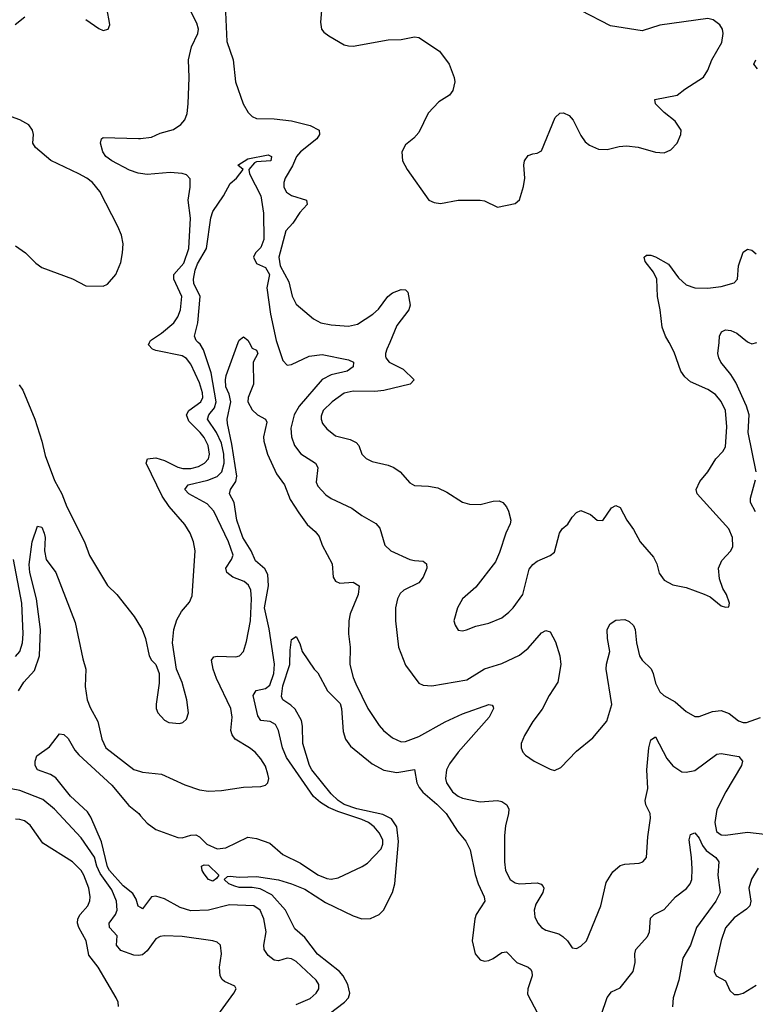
# Model space of a CAD drawing. Header units: inches. Extents: x 1694797 to 1849917, y 907313 to 1017959.
# Tile 525 of 656: x 1769449 to 1772806, y 1006980 to 1011474. Entities that reach past the tile are written whole.
import ezdxf

# ---------------------------------------------------------------- set-up
doc = ezdxf.new("R2010")
doc.units = ezdxf.units.IN
doc.header["$MEASUREMENT"] = 0
for name, color, linetype in [('B7060', 7, 'Continuous'), ('B7061', 7, 'Continuous'), ('B7070', 7, 'Continuous'), ('B7071', 7, 'Continuous')]:
    doc.layers.add(name, color=color, linetype=linetype)

msp = doc.modelspace()

# ---------------------------------------------------------------- linework, layer by layer
at = {"layer": 'B7060', "color": 5}
for points, elevation in [([(1769446.5, 1009806.5), (1769463.1, 1009783.1), (1769517.9, 1009650), (1769549.6, 1009550), (1769564.6, 1009484.6), (1769607.6, 1009370), (1769641.3, 1009310), (1769663.6, 1009250), (1769744.2, 1009090), (1769767.5, 1009027.5), (1769850, 1008890.6), (1769892.7, 1008850), (1769970.5, 1008750), (1770000, 1008702.4)], 680), ([(1769443.8, 1008410), (1769467.9, 1008450), (1769516.1, 1008503.9), (1769539.9, 1008570), (1769543, 1008690), (1769525.5, 1008830), (1769495.5, 1008950), (1769492.7, 1008987.3), (1769505.7, 1009090), (1769530, 1009162), (1769550, 1009157.6), (1769561.1, 1009130), (1769565.6, 1009110), (1769561.7, 1009050), (1769570, 1009010.4), (1769613.7, 1008950), (1769702.6, 1008722.6), (1769736.7, 1008556.7), (1769751.3, 1008510), (1769748.1, 1008430), (1769757.4, 1008370), (1769770, 1008334.4), (1769805.5, 1008270), (1769823.6, 1008190), (1769842, 1008150), (1769970, 1008051.1), (1770000, 1008042.6)], 660), ([(1769430, 1008566.7), (1769448.9, 1008590), (1769461.6, 1008630), (1769464.3, 1008670), (1769458, 1008810), (1769419.8, 1009010)], 680), ([(1770000, 1007421.3), (1769990, 1007427.6), (1769980.4, 1007460.4), (1769964.9, 1007484.9), (1769921.2, 1007521.2), (1769859.4, 1007590), (1769850, 1007606.7), (1769821.6, 1007721.6), (1769773.5, 1007833.5), (1769757.6, 1007857.6), (1769681, 1007930), (1769613.4, 1008013.4), (1769589.1, 1008029.1), (1769529.9, 1008049.9), (1769519.7, 1008070), (1769519.1, 1008090), (1769526.6, 1008113.4), (1769584.5, 1008155.5), (1769630, 1008214), (1769650, 1008210.6), (1769670, 1008192.4), (1769699.8, 1008139.8), (1769718, 1008118), (1769870, 1007980.1), (1769947.3, 1007887.3), (1769991.9, 1007850), (1770000, 1007840.8)], 640), ([(1770000, 1007203.9), (1769990, 1007201.9), (1769970, 1007204.2), (1769910, 1007225.3), (1769890.6, 1007250), (1769893, 1007293), (1769859.3, 1007330), (1769857, 1007350), (1769886.6, 1007390), (1769893.9, 1007410), (1769889.9, 1007450), (1769870, 1007502.5), (1769816.8, 1007576.8), (1769801.4, 1007610), (1769790, 1007652), (1769730, 1007740.2), (1769608.4, 1007870), (1769554.4, 1007914.4), (1769450, 1007956.2), (1769330, 1007978.3)], 660), ([(1769900.4, 1006970), (1769898.3, 1006990), (1769889.8, 1007009.8), (1769806.4, 1007150), (1769764.3, 1007204.3), (1769752.5, 1007270), (1769718.2, 1007330), (1769712.7, 1007350), (1769714.7, 1007370), (1769724.5, 1007390), (1769759.8, 1007430), (1769768.4, 1007451.6), (1769770.6, 1007470), (1769764.9, 1007510), (1769741.3, 1007570), (1769729.8, 1007590), (1769690, 1007630.7), (1769555, 1007715), (1769497, 1007797), (1769470, 1007817.4), (1769450, 1007823.7), (1769430, 1007824.5)], 680)]:
    msp.add_lwpolyline(points, dxfattribs=dict(at, elevation=elevation))
at = {"layer": 'B7061', "color": 5}
for points, elevation in [([(1769750, 1011474.9), (1769810, 1011433), (1769830, 1011424.9), (1769853.2, 1011430), (1769859.5, 1011450), (1769857.6, 1011470), (1769834.8, 1011590)], 720), ([(1769427.9, 1011452.1), (1769472.8, 1011487.2)], 720), ([(1769430, 1010441.6), (1769474.9, 1010410), (1769522.4, 1010362.4), (1769550, 1010343.1), (1769690, 1010290.4), (1769750, 1010259.5), (1769830, 1010257.6), (1769850, 1010266.4), (1769887.8, 1010310), (1769910, 1010366), (1769918.3, 1010410), (1769920.4, 1010450), (1769913.3, 1010490), (1769897.2, 1010530), (1769814.6, 1010690), (1769780.9, 1010730), (1769755.2, 1010750), (1769718.3, 1010770), (1769590.7, 1010830.7), (1769520.2, 1010890), (1769508.8, 1010910), (1769511.9, 1010950), (1769508, 1010970), (1769490, 1010993.4), (1769450, 1011016.5), (1769350, 1011050.9)], 720), ([(1770000, 1010771.5), (1769990, 1010772.8), (1769950, 1010786.4), (1769869.8, 1010830), (1769842.4, 1010850), (1769827.6, 1010870), (1769816.9, 1010910), (1769822.7, 1010930), (1769830, 1010935.5), (1769990.8, 1010930.8), (1770000, 1010931.8)], 680)]:
    msp.add_lwpolyline(points, dxfattribs=dict(at, elevation=elevation))
at = {"layer": 'B7070', "color": 5}
for points, elevation in [([(1770000, 1008702.4), (1770007.7, 1008690), (1770023, 1008650), (1770039.1, 1008570), (1770050, 1008551), (1770070.7, 1008530), (1770084.9, 1008490), (1770085.2, 1008445.2), (1770072.2, 1008350), (1770072.2, 1008330), (1770079.5, 1008310), (1770110, 1008276.4), (1770130, 1008265.7), (1770178.3, 1008261.7), (1770193.6, 1008266.4), (1770210, 1008280.7), (1770218.9, 1008310), (1770211, 1008369), (1770190, 1008449), (1770165.1, 1008510), (1770146.3, 1008630), (1770152.4, 1008690), (1770165.7, 1008734.3), (1770186.9, 1008773.1), (1770224.4, 1008815.6), (1770236.4, 1008843.6), (1770249.8, 1009050), (1770242.7, 1009090), (1770227.4, 1009130), (1770202.3, 1009170), (1770131.5, 1009251.5), (1770098.7, 1009298.7), (1770026.1, 1009450), (1770031.8, 1009470), (1770070, 1009473.3), (1770110, 1009461.3), (1770170, 1009432.1), (1770194.1, 1009425.9), (1770230, 1009425), (1770265, 1009435), (1770292.2, 1009450), (1770309.9, 1009470), (1770315.5, 1009490), (1770309, 1009530), (1770290, 1009566.1), (1770272.9, 1009590), (1770221, 1009641), (1770209.9, 1009670), (1770220.4, 1009690), (1770276, 1009730), (1770284.7, 1009750), (1770283.5, 1009770), (1770270, 1009815.8), (1770230, 1009901.6), (1770210, 1009927.5), (1770190, 1009939.3), (1770070, 1009963.9), (1770054.8, 1009970), (1770036.4, 1009990), (1770041.1, 1010000)], 680), ([(1770000, 1008042.6), (1770010, 1008039.7), (1770096, 1008030), (1770201.8, 1007981.8), (1770270, 1007958.7), (1770310, 1007953.1), (1770370, 1007955.6), (1770470, 1007971.4), (1770550, 1007974.4), (1770570, 1007980.5), (1770580.9, 1007990), (1770585.6, 1008010), (1770581.7, 1008030), (1770570, 1008066), (1770550, 1008099.6), (1770523, 1008130), (1770498, 1008150), (1770432.1, 1008190), (1770417.8, 1008210), (1770411.9, 1008230), (1770417.8, 1008290), (1770412.2, 1008330), (1770346.9, 1008466.9), (1770332, 1008510), (1770324.2, 1008550), (1770334.8, 1008565.3), (1770350, 1008569.1), (1770435, 1008565), (1770451.5, 1008570), (1770470.6, 1008589.4), (1770484.3, 1008635.7), (1770501.9, 1008730), (1770507.1, 1008830), (1770503, 1008870), (1770492.7, 1008892.7), (1770474, 1008910), (1770422.3, 1008930), (1770393.6, 1008950), (1770389, 1008970), (1770415.9, 1009010), (1770423.2, 1009030), (1770401.2, 1009090), (1770335, 1009230), (1770304.3, 1009264.3), (1770221, 1009310), (1770202.8, 1009330), (1770217.6, 1009350), (1770308.2, 1009371.8), (1770350.5, 1009389.5), (1770371.5, 1009410), (1770381.8, 1009450), (1770380.9, 1009490), (1770370, 1009540.8), (1770347.7, 1009590), (1770305.4, 1009650), (1770312.1, 1009670), (1770338.6, 1009701.4), (1770346.2, 1009730), (1770322.2, 1009862.2), (1770287.4, 1009967.4), (1770272.1, 1009992.1), (1770264, 1010000)], 660), ([(1770000, 1007840.8), (1770030, 1007806.7), (1770070, 1007777.3), (1770170, 1007740.5), (1770190, 1007739.5), (1770230, 1007751.6), (1770253.1, 1007753.1), (1770270, 1007743.6), (1770302.3, 1007710), (1770350.4, 1007689.6), (1770390, 1007693.7), (1770490, 1007742), (1770530, 1007736.5), (1770590, 1007714.9), (1770650, 1007664.2), (1770730, 1007623.7), (1770810, 1007570.1), (1770850, 1007553.7), (1770870, 1007551), (1770903, 1007557), (1771011.4, 1007608.6), (1771035.8, 1007624.2), (1771099.2, 1007690), (1771106.3, 1007710), (1771106.1, 1007730), (1771090, 1007762.2), (1771066.9, 1007790), (1771040.2, 1007810), (1771010, 1007823.7), (1770900.1, 1007860.1), (1770858.6, 1007878.6), (1770820.9, 1007900.9), (1770790, 1007928.9), (1770666.7, 1008106.7), (1770647.9, 1008150), (1770629.4, 1008229.4), (1770616.7, 1008256.7), (1770592, 1008270), (1770550, 1008275.4), (1770535.8, 1008295.8), (1770514.4, 1008390), (1770527.8, 1008412.2), (1770570, 1008421.5), (1770590, 1008436.8), (1770608.8, 1008490), (1770612.1, 1008532.1), (1770586.9, 1008693.1), (1770565.5, 1008790), (1770584.1, 1008890), (1770581.1, 1008941.1), (1770567.4, 1008967.4), (1770524.3, 1009004.3), (1770504.7, 1009050), (1770467.5, 1009110), (1770439.1, 1009190), (1770426.9, 1009270), (1770406, 1009310), (1770410.6, 1009330), (1770434.5, 1009365.5), (1770439.2, 1009390), (1770416.7, 1009536.7), (1770396.7, 1009630), (1770395.8, 1009650), (1770413, 1009730), (1770405, 1009765), (1770390, 1009798), (1770388, 1009830), (1770390.9, 1009850), (1770445.9, 1010000)], 640), ([(1770495.9, 1010000), (1770510, 1009974.8), (1770530, 1009964.7), (1770536.3, 1009950), (1770514.4, 1009910), (1770516.5, 1009810), (1770491.9, 1009750), (1770489.3, 1009730), (1770510, 1009692.8), (1770534.4, 1009670), (1770570.2, 1009650.2), (1770576.4, 1009636.4), (1770562.2, 1009570), (1770562.6, 1009550), (1770579.5, 1009490), (1770620.6, 1009400.6), (1770656.6, 1009350), (1770683.8, 1009283.8), (1770722.4, 1009222.4), (1770761.5, 1009170), (1770798, 1009138), (1770814.9, 1009114.9), (1770830, 1009076.1), (1770875.5, 1008990), (1770880.2, 1008930), (1770890, 1008910.4), (1770910, 1008902.4), (1770970, 1008907.2), (1770998.3, 1008890), (1770993.1, 1008850), (1770957.7, 1008762.3), (1770951, 1008730), (1770950.1, 1008670.1), (1770956.8, 1008610), (1770955.6, 1008530), (1770970.9, 1008470.9), (1770982.9, 1008442.9), (1771038, 1008330), (1771090, 1008252.4), (1771108.5, 1008230), (1771150, 1008196), (1771190, 1008178.5), (1771210, 1008179.2), (1771270, 1008202), (1771390, 1008268.3), (1771470, 1008305.3), (1771590, 1008348.4), (1771605.2, 1008345.2), (1771610, 1008338), (1771611.6, 1008330), (1771592.1, 1008290), (1771449.2, 1008130.8), (1771410, 1008076.8), (1771396.6, 1008050), (1771391.8, 1008010), (1771396.6, 1007990), (1771423.5, 1007950), (1771449.3, 1007929.3), (1771470, 1007920.1), (1771550, 1007904.3), (1771630.2, 1007910.2), (1771650, 1007905.5), (1771672.7, 1007890), (1771680.7, 1007870), (1771679.3, 1007850), (1771665.5, 1007794.5), (1771660.9, 1007750), (1771661.2, 1007630), (1771665.8, 1007590), (1771687.7, 1007550), (1771710, 1007533.8), (1771730.2, 1007530.2), (1771810, 1007534.7), (1771828.1, 1007528.1), (1771837.5, 1007517.5), (1771840.9, 1007510), (1771836.5, 1007490), (1771803.7, 1007436.3), (1771796.3, 1007410), (1771799.8, 1007379.8), (1771814.3, 1007350), (1771830.9, 1007330.9), (1771850, 1007318), (1771910, 1007301.1), (1771928, 1007290), (1771949.1, 1007269.1), (1771970, 1007237.3), (1771990, 1007234.9), (1772010, 1007245.7), (1772035.1, 1007270), (1772100.9, 1007430), (1772124.9, 1007535.1), (1772155.2, 1007584.8), (1772190, 1007613.4), (1772210, 1007618.9), (1772276.2, 1007623.8), (1772292.7, 1007630), (1772309.5, 1007650), (1772315.1, 1007744.9), (1772327.6, 1007830), (1772326, 1007850), (1772307.1, 1007890), (1772303.1, 1007910), (1772315.2, 1007964.8), (1772311.7, 1008050), (1772319.8, 1008150), (1772330, 1008186.8), (1772350, 1008201), (1772402.4, 1008102.4), (1772430, 1008067.7), (1772470, 1008041.3), (1772490, 1008038.6), (1772530, 1008046.8), (1772630, 1008122.2), (1772650, 1008124.7), (1772731.1, 1008111.1), (1772747, 1008090), (1772743.6, 1008070), (1772671.8, 1007950), (1772630, 1007869.5), (1772621.3, 1007810), (1772629, 1007769), (1772650, 1007753.1), (1772670, 1007752.5), (1772770, 1007765.6), (1772850, 1007756.6)], 640), ([(1770622.7, 1010000), (1770650, 1009917.6), (1770670, 1009897.3), (1770690, 1009900.2), (1770770, 1009938.1), (1770830, 1009945.1), (1770950, 1009921.5), (1770972.9, 1009910), (1770970.3, 1009890), (1770943.1, 1009870), (1770870, 1009852.5), (1770828.9, 1009831.1), (1770724.7, 1009710), (1770701.9, 1009670), (1770686.5, 1009610), (1770689.4, 1009570), (1770703.2, 1009530), (1770732.5, 1009492.5), (1770799.3, 1009450), (1770809.4, 1009430), (1770802.6, 1009362.6), (1770810, 1009345.3), (1770845.5, 1009305.5), (1770870, 1009288.9), (1770964.1, 1009244.1), (1771010, 1009210.4), (1771074.9, 1009174.9), (1771092.4, 1009152.4), (1771114.9, 1009074.9), (1771142.4, 1009050), (1771230, 1009010.2), (1771250, 1009004.7), (1771290, 1009003), (1771304.9, 1008990), (1771307.2, 1008970), (1771290.9, 1008930), (1771270, 1008903.7), (1771202.6, 1008870), (1771185.3, 1008854.7), (1771172.4, 1008830), (1771164.4, 1008790), (1771164, 1008730), (1771177.6, 1008610), (1771210, 1008527.3), (1771270, 1008446), (1771290, 1008435.8), (1771330, 1008432.9), (1771490, 1008460.7), (1771570, 1008510.2), (1771650, 1008535.3), (1771730, 1008573.6), (1771770, 1008605), (1771830, 1008674.9), (1771850, 1008685.7), (1771870, 1008680.5), (1771894.8, 1008634.8), (1771914.2, 1008570), (1771918.2, 1008530), (1771905.5, 1008450), (1771865.5, 1008390), (1771833.8, 1008326.2), (1771790.4, 1008270), (1771752.7, 1008207.3), (1771737, 1008170), (1771737.6, 1008150), (1771744.4, 1008130), (1771756.7, 1008116.7), (1771796.3, 1008090), (1771870, 1008052.7), (1771890, 1008047.3), (1771919.1, 1008060.9), (1771990, 1008135.5), (1772064.4, 1008195.6), (1772127.7, 1008272.3), (1772151.1, 1008348.9), (1772126.1, 1008510), (1772127.3, 1008532.7), (1772142.1, 1008590), (1772131.4, 1008650), (1772129.9, 1008690), (1772143.3, 1008716.7), (1772170, 1008732.9), (1772210, 1008736.4), (1772230, 1008727), (1772250, 1008708), (1772257.2, 1008690), (1772263.8, 1008630), (1772278.3, 1008570), (1772290, 1008550.4), (1772330.2, 1008510.2), (1772339.7, 1008490), (1772350, 1008445.5), (1772370, 1008405.7), (1772388.5, 1008390), (1772440.8, 1008360.8), (1772490, 1008315.5), (1772530, 1008293.4), (1772550, 1008293), (1772610, 1008316.5), (1772650, 1008320.9), (1772686.6, 1008306.6), (1772730, 1008274), (1772750, 1008266.3), (1772766.5, 1008266.5), (1772830, 1008289.1)], 660), ([(1771137.5, 1010000), (1771125, 1009970), (1771117.7, 1009950), (1771118.5, 1009938.6), (1771119.5, 1009930), (1771134.9, 1009910), (1771198.6, 1009878.6), (1771248.5, 1009830), (1771230.6, 1009810), (1771110, 1009781.4), (1771070, 1009777.3), (1770970, 1009778.6), (1770930, 1009768.4), (1770874.2, 1009730), (1770834, 1009690), (1770824.6, 1009664.6), (1770824.2, 1009650), (1770831.5, 1009630), (1770850, 1009606), (1770890, 1009574.9), (1770957.8, 1009557.8), (1770984.6, 1009544.6), (1770996.8, 1009530), (1771010.2, 1009490.2), (1771030, 1009470.3), (1771057.7, 1009457.7), (1771130, 1009440.7), (1771156.4, 1009430), (1771185.3, 1009410), (1771230, 1009359.3), (1771250, 1009348.4), (1771314.7, 1009345.3), (1771356.9, 1009336.9), (1771397.8, 1009317.8), (1771470, 1009272), (1771501.8, 1009261.8), (1771550, 1009260.3), (1771610, 1009275.8), (1771637.2, 1009277.2), (1771653.7, 1009270), (1771670.2, 1009250.2), (1771679.6, 1009230), (1771690.3, 1009190), (1771687.4, 1009172.6), (1771667.4, 1009130), (1771638.7, 1009041.3), (1771620.4, 1008999.6), (1771530, 1008883.7), (1771470.3, 1008829.7), (1771446.7, 1008790), (1771430.5, 1008730), (1771436.3, 1008710), (1771450, 1008688), (1771470, 1008684.4), (1771488.2, 1008688.2), (1771530, 1008705.3), (1771590, 1008719.5), (1771650, 1008744.2), (1771680.7, 1008770), (1771700.7, 1008790), (1771745.1, 1008850), (1771774.1, 1008965.9), (1771790, 1008987.3), (1771810, 1009002), (1771870, 1009027.7), (1771890, 1009044), (1771912.7, 1009130), (1771925.2, 1009150), (1771950, 1009170.8), (1771970, 1009202.8), (1771990, 1009224), (1772010, 1009234), (1772054.6, 1009214.6), (1772084.7, 1009190), (1772110, 1009187.7), (1772150, 1009246), (1772170, 1009256.3), (1772190, 1009247.3), (1772219.5, 1009190), (1772250, 1009146.4), (1772280.9, 1009090), (1772340.8, 1009020.8), (1772356.5, 1008990), (1772367.7, 1008947.7), (1772390, 1008916.3), (1772430, 1008894.9), (1772490, 1008881.6), (1772572.4, 1008852.4), (1772599.3, 1008839.3), (1772650, 1008798), (1772670, 1008792), (1772686, 1008794), (1772688, 1008810), (1772675.1, 1008850), (1772657.6, 1008877.6), (1772642.2, 1008922.2), (1772638.7, 1008970), (1772653.9, 1009006.1), (1772694.3, 1009050), (1772703, 1009070), (1772701.3, 1009110), (1772684.7, 1009150), (1772540.4, 1009310), (1772536.4, 1009330), (1772553.4, 1009366.6), (1772590, 1009410.4), (1772626.6, 1009470), (1772657.3, 1009502.7), (1772670, 1009524.4), (1772675.8, 1009615.8), (1772670, 1009689.4), (1772650, 1009731.1), (1772623.7, 1009763.7), (1772590, 1009786.3), (1772510, 1009820.5), (1772484.1, 1009844.1), (1772466.7, 1009870), (1772435.5, 1009955.5), (1772412.2, 1010000)], 680), ([(1772810.6, 1009409.4), (1772774.1, 1009590), (1772778, 1009670), (1772765.5, 1009710), (1772717.6, 1009817.6), (1772694.9, 1009854.9), (1772648.9, 1009910), (1772638.9, 1009930), (1772635.3, 1009950), (1772640.4, 1010000)], 660), ([(1772777.1, 1010000), (1772790, 1009994.4), (1772812.4, 1010000)], 660), ([(1772807.7, 1009227.7), (1772784.8, 1009270), (1772783.5, 1009290), (1772807.1, 1009372.9)], 660), ([(1770830, 1006912.3), (1770930.8, 1006990), (1770949.8, 1007010), (1770955.6, 1007030), (1770946.5, 1007070), (1770925.8, 1007110), (1770908.4, 1007130), (1770808.5, 1007208.5), (1770750, 1007284.5), (1770704.4, 1007324.4), (1770661.6, 1007410), (1770599, 1007479), (1770546.2, 1007506.2), (1770510, 1007513.6), (1770450, 1007512.4), (1770430, 1007518.3), (1770402.7, 1007530), (1770382, 1007550), (1770397.2, 1007562.8), (1770410, 1007564.9), (1770450, 1007560.2), (1770530, 1007563.8), (1770630, 1007547.6), (1770690, 1007529.4), (1770750, 1007504.8), (1770844.4, 1007444.4), (1770970, 1007383.6), (1771010, 1007369.5), (1771050, 1007371), (1771089.7, 1007390), (1771109.7, 1007410), (1771150.9, 1007490), (1771160.9, 1007530), (1771177.7, 1007722.3), (1771169.6, 1007789.6), (1771145.9, 1007825.9), (1771106.3, 1007846.3), (1770988, 1007872), (1770930, 1007891.2), (1770902, 1007910), (1770870, 1007940.1), (1770782.2, 1008050), (1770771.2, 1008070), (1770740.6, 1008170), (1770740.2, 1008250), (1770735.4, 1008275.4), (1770706.2, 1008326.2), (1770685.8, 1008345.8), (1770649.5, 1008369.5), (1770644.3, 1008384.3), (1770650, 1008433.1), (1770682.4, 1008530), (1770683.3, 1008596.7), (1770690, 1008644.7), (1770710, 1008658), (1770727.3, 1008627.3), (1770738, 1008590), (1770792.7, 1008510), (1770810, 1008492.7), (1770853.2, 1008410), (1770912, 1008352), (1770917.6, 1008330), (1770924.5, 1008224.5), (1770936.1, 1008190), (1770958.2, 1008158.2), (1771058.1, 1008078.1), (1771110, 1008048.9), (1771170, 1008037.2), (1771251.1, 1008051.1), (1771262, 1007990), (1771271.2, 1007970), (1771288.1, 1007948.1), (1771353.1, 1007893.1), (1771395.5, 1007850), (1771446.3, 1007770), (1771485, 1007725), (1771504.7, 1007684.7), (1771527.6, 1007572.4), (1771541.4, 1007530), (1771569.2, 1007470), (1771571.8, 1007450), (1771532.2, 1007390), (1771525.5, 1007370), (1771514.6, 1007270), (1771527.1, 1007210), (1771550, 1007183.5), (1771570, 1007176.5), (1771590, 1007179.7), (1771610, 1007189.4), (1771650, 1007216.9), (1771670, 1007219.2), (1771717.4, 1007170), (1771769.3, 1007149.3), (1771779.6, 1007139.6), (1771785.5, 1007130), (1771787.2, 1007110), (1771767.4, 1007050), (1771766, 1007026), (1771827.4, 1006910)], 620), ([(1772102.9, 1006930), (1772130, 1007010.4), (1772150, 1007036.5), (1772190, 1007054.9), (1772248.7, 1007130), (1772258, 1007170), (1772256, 1007210), (1772260.3, 1007230), (1772314.1, 1007290), (1772323.2, 1007310), (1772327.3, 1007372.7), (1772344.8, 1007390), (1772390, 1007412.9), (1772442.3, 1007470), (1772492, 1007508), (1772509.1, 1007530), (1772515.8, 1007550), (1772517.5, 1007597.5), (1772515.6, 1007650), (1772503.8, 1007730), (1772510, 1007755.5), (1772530, 1007762.6), (1772550, 1007738), (1772564.6, 1007704.6), (1772581.5, 1007681.5), (1772626, 1007650), (1772639.7, 1007630), (1772634.4, 1007570), (1772645, 1007490), (1772626.4, 1007450), (1772538.2, 1007330), (1772510.9, 1007250), (1772476, 1007190), (1772457, 1007090), (1772431, 1007010), (1772428.3, 1006968.3)], 620), ([(1772819.5, 1007600.5), (1772788.5, 1007551.5), (1772775.8, 1007510), (1772785.5, 1007450), (1772780.6, 1007430), (1772765.9, 1007414.1), (1772710, 1007374.7), (1772670, 1007329.6), (1772650.3, 1007270.3), (1772618, 1007130), (1772626.8, 1007110), (1772670, 1007087.3), (1772690, 1007043), (1772710, 1007024.6), (1772730, 1007024.4), (1772750, 1007030.2), (1772810, 1007067.9)], 640), ([(1770710, 1006979), (1770774.1, 1007005.9), (1770802.5, 1007030), (1770813.5, 1007050), (1770813.8, 1007070), (1770802, 1007090), (1770710, 1007175.2), (1770690, 1007187.5), (1770670, 1007189.9), (1770630, 1007178.5), (1770610, 1007180.6), (1770582.4, 1007202.4), (1770564.9, 1007230), (1770562.8, 1007250), (1770573.3, 1007310), (1770562.9, 1007370), (1770546.2, 1007410), (1770518, 1007430), (1770406.1, 1007433.9), (1770310, 1007408.9), (1770230, 1007406.6), (1770181.7, 1007421.7), (1770110, 1007461), (1770070, 1007473.4), (1770050, 1007469.8), (1770010, 1007415.1), (1770000, 1007421.3)], 640), ([(1770352.4, 1006930), (1770426.6, 1007030), (1770437.2, 1007050), (1770430, 1007062), (1770383.8, 1007083.8), (1770372.9, 1007092.9), (1770364.2, 1007110), (1770361.3, 1007150), (1770369.6, 1007210), (1770366, 1007250), (1770350, 1007263.7), (1770329.7, 1007269.7), (1770190, 1007289.8), (1770110, 1007291.7), (1770090, 1007288.7), (1770070, 1007278.5), (1770030, 1007224.5), (1770010, 1007206), (1770000, 1007203.9)], 660)]:
    msp.add_lwpolyline(points, dxfattribs=dict(at, elevation=elevation))
at = {"layer": 'B7070', "color": 5, "elevation": 620}
msp.add_lwpolyline([(1770330, 1007542), (1770310, 1007549), (1770290, 1007575.3), (1770281.2, 1007590), (1770279, 1007610), (1770290, 1007616.3), (1770310, 1007615.3), (1770358, 1007570), (1770346.4, 1007553.6)], close=True, dxfattribs=at)
at = {"layer": 'B7071', "color": 5}
for points, elevation in [([(1770831.3, 1011571.3), (1770822.3, 1011462.3), (1770826, 1011430), (1770836.5, 1011416.5), (1770859.9, 1011399.9), (1770930, 1011359.5), (1770950, 1011354.6), (1770970, 1011353.4), (1771130, 1011382.2), (1771190, 1011383.2), (1771250, 1011395.5), (1771270, 1011392), (1771365.5, 1011330), (1771408.2, 1011270), (1771432.2, 1011210), (1771434, 1011190), (1771425.5, 1011150), (1771410.3, 1011129.7), (1771361.7, 1011098.3), (1771313.5, 1011046.5), (1771270, 1010959.5), (1771247.2, 1010932.8), (1771210, 1010902), (1771192.4, 1010870), (1771196.4, 1010830), (1771217.6, 1010790), (1771316, 1010650), (1771339.9, 1010639.9), (1771370, 1010634.4), (1771450, 1010650.3), (1771550, 1010650.3), (1771570, 1010647.4), (1771630, 1010617.3), (1771710, 1010634.8), (1771730, 1010651.3), (1771748, 1010712), (1771753.7, 1010750), (1771749.7, 1010810), (1771753.3, 1010830), (1771770, 1010854), (1771790, 1010862), (1771810, 1010863.7), (1771830, 1010874.4), (1771892.9, 1011027.1), (1771913.7, 1011046.3), (1771930, 1011048.9), (1771956.3, 1011036.3), (1771974.6, 1011014.6), (1772010, 1010944.9), (1772030, 1010916.3), (1772050, 1010900.5), (1772090, 1010882.4), (1772130, 1010881.3), (1772184.9, 1010895.1), (1772217.7, 1010897.7), (1772271.8, 1010891.8), (1772350, 1010868.4), (1772390, 1010866.4), (1772420.1, 1010879.9), (1772449.4, 1010910), (1772466, 1010950), (1772468.2, 1010970), (1772439.8, 1011010), (1772389.9, 1011049.9), (1772351.1, 1011090), (1772347.6, 1011110), (1772450, 1011128.9), (1772483.7, 1011156.3), (1772570, 1011210.6), (1772590, 1011242.8), (1772607.4, 1011290), (1772653, 1011370), (1772659.5, 1011410), (1772655.7, 1011430), (1772644.4, 1011450), (1772613, 1011473), (1772590, 1011478.7), (1772370, 1011448.4), (1772290, 1011422.4), (1772145.1, 1011445.1), (1772010, 1011515.4)], 720), ([(1770000, 1010931.8), (1770050, 1010937.2), (1770090, 1010955.2), (1770150, 1010971.9), (1770184.9, 1010995.1), (1770202.7, 1011017.3), (1770213.8, 1011046.2), (1770218.4, 1011090), (1770222.1, 1011210), (1770218.5, 1011290), (1770232.9, 1011350), (1770261.1, 1011410), (1770264.7, 1011430), (1770257.8, 1011457.8), (1770230, 1011511.5)], 680), ([(1770388.2, 1011508.2), (1770394.5, 1011374.5), (1770423.8, 1011290), (1770433.5, 1011190), (1770469.3, 1011090), (1770491.2, 1011050), (1770510, 1011031.2), (1770530, 1011022.3), (1770610, 1011020.5), (1770690, 1011012.3), (1770774, 1010990), (1770815.5, 1010970), (1770817.4, 1010950), (1770804.4, 1010930), (1770730.2, 1010870), (1770711.8, 1010850), (1770693.7, 1010806.3), (1770659.7, 1010750), (1770654, 1010730), (1770654.7, 1010710), (1770666, 1010686.1), (1770690, 1010671.7), (1770758.3, 1010650), (1770761.1, 1010630), (1770726.7, 1010593.3), (1770695.4, 1010544.6), (1770663.6, 1010510), (1770631, 1010390), (1770638.3, 1010350), (1770676.5, 1010276.5), (1770692.4, 1010212.4), (1770710, 1010175.8), (1770790, 1010108.4), (1770822.8, 1010090), (1770870, 1010080.3), (1770950, 1010075.4), (1770990, 1010084.6), (1771061.2, 1010130), (1771086.8, 1010153.2), (1771129, 1010210), (1771150, 1010226.4), (1771190, 1010241.6), (1771210, 1010241.1), (1771220.3, 1010230), (1771230.2, 1010170), (1771225.2, 1010150), (1771170, 1010077.4), (1771137.5, 1010000)], 680), ([(1772815.9, 1011250), (1772799.9, 1011270), (1772808.3, 1011290)], 680), ([(1770264, 1010000), (1770253.8, 1010010), (1770246.5, 1010030), (1770261.9, 1010090), (1770272.8, 1010210), (1770244.2, 1010270), (1770242, 1010290), (1770249.7, 1010330), (1770260.8, 1010359.2), (1770300.8, 1010430), (1770321.6, 1010570), (1770330, 1010598.2), (1770379.5, 1010670), (1770410, 1010726.2), (1770437.6, 1010750), (1770469.3, 1010790), (1770444, 1010810), (1770490, 1010838.4), (1770583.1, 1010856.9), (1770598, 1010850), (1770594.4, 1010830), (1770530, 1010825.1), (1770520.2, 1010819.8), (1770494.4, 1010790), (1770498, 1010770), (1770548.6, 1010670), (1770561.5, 1010590), (1770562.9, 1010470), (1770550, 1010434), (1770525.5, 1010410), (1770516.4, 1010390), (1770530, 1010360.5), (1770570, 1010341.9), (1770589.2, 1010310), (1770577.1, 1010250), (1770593.1, 1010130), (1770619.4, 1010010), (1770622.7, 1010000)], 660), ([(1770041.1, 1010000), (1770045.7, 1010010), (1770096.7, 1010043.3), (1770151.9, 1010090), (1770170, 1010117.3), (1770182, 1010150), (1770189.4, 1010210), (1770153, 1010290), (1770152.3, 1010310), (1770198, 1010362), (1770221.2, 1010430), (1770227.8, 1010567.8), (1770218.2, 1010650), (1770227.2, 1010710), (1770226.9, 1010746.9), (1770210, 1010765.1), (1770190, 1010771.8), (1770135.5, 1010775.5), (1770030, 1010767.6), (1770000, 1010771.5)], 680), ([(1772412.2, 1010000), (1772396.5, 1010030), (1772381, 1010070), (1772372.3, 1010150), (1772359, 1010210), (1772357.3, 1010290), (1772342, 1010322), (1772303.1, 1010370), (1772299.5, 1010390), (1772310, 1010398.4), (1772330, 1010398.3), (1772350, 1010391.1), (1772410, 1010357.5), (1772455.4, 1010295.4), (1772490, 1010264.2), (1772530, 1010249.5), (1772590, 1010248.3), (1772650, 1010255.3), (1772710, 1010272.8), (1772725.3, 1010290), (1772730, 1010350.8), (1772750, 1010412.2), (1772770, 1010427), (1772790, 1010422), (1772810, 1010404.4)], 680), ([(1770445.9, 1010000), (1770450, 1010011.3), (1770470, 1010026.8), (1770490, 1010010.7), (1770495.9, 1010000)], 640), ([(1772640.4, 1010000), (1772643.4, 1010030), (1772651.6, 1010048.4), (1772670, 1010058.2), (1772695.1, 1010055.1), (1772722.2, 1010042.2), (1772770, 1010003.1), (1772777.1, 1010000)], 660)]:
    msp.add_lwpolyline(points, dxfattribs=dict(at, elevation=elevation))

doc.saveas('drawing.dxf')
